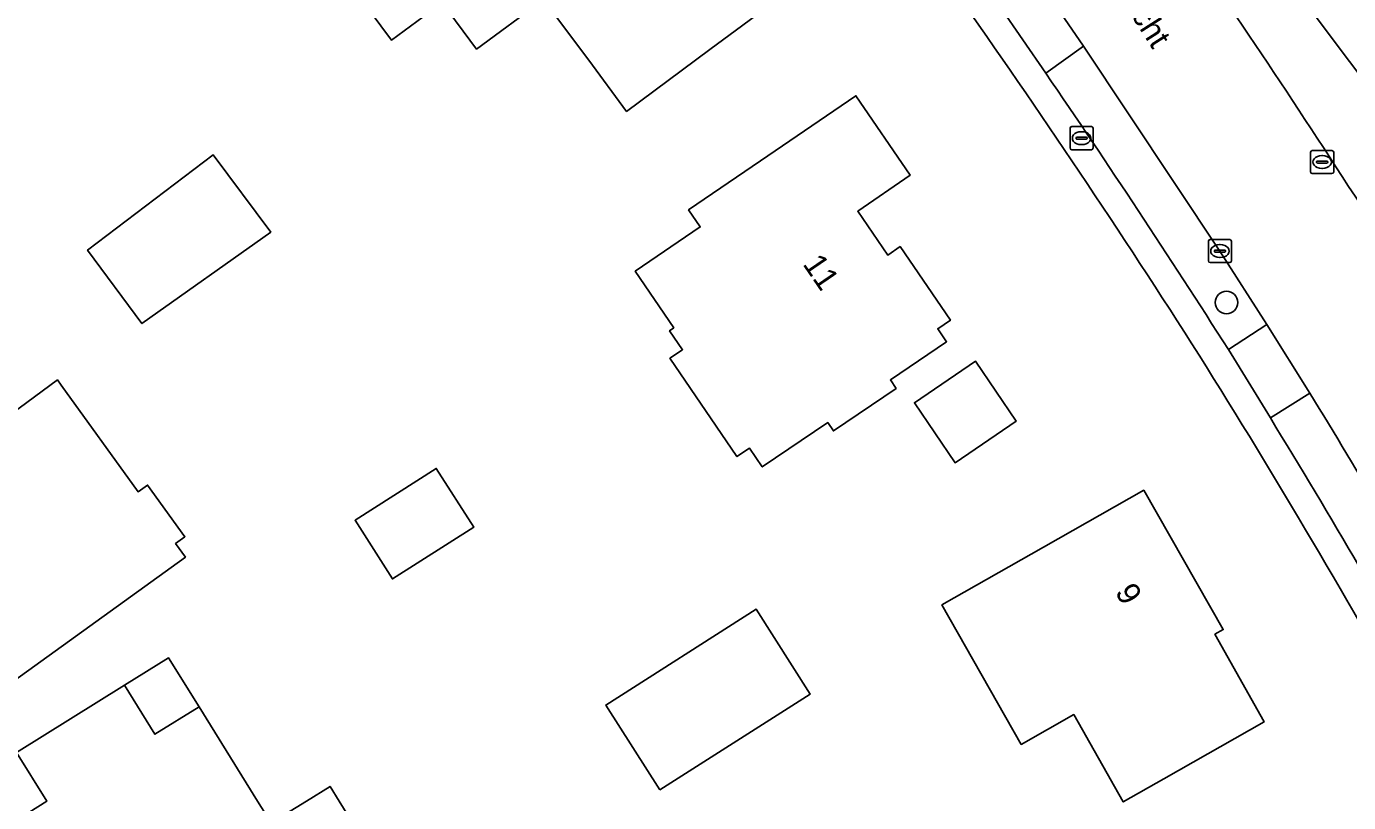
# Model space of a CAD drawing. Extents: x 160455 to 162082, y 388339 to 389736.
# Drawn here: x 160975.6 to 161032.9, y 389249.9 to 389283.6 of the extents above; entities that cross this region are included whole.
import ezdxf

# ---------------------------------------------------------------- set-up
doc = ezdxf.new("R2010")
doc.units = 0
for name, color, linetype in [('IMGEO_Berm_groen', 7, 'Continuous'), ('IMGEO_Boom', 7, 'Continuous'), ('IMGEO_Brandkraan', 7, 'Continuous'), ('IMGEO_Erf', 7, 'Continuous'), ('IMGEO_Groenvoorziening', 7, 'Continuous'), ('IMGEO_Kolk', 7, 'Continuous'), ('IMGEO_Oever', 7, 'Continuous'), ('IMGEO_Openbare_ruimte_label', 7, 'Continuous'), ('IMGEO_Pand', 7, 'Continuous'), ('IMGEO_Pand_nummerreeks', 7, 'Continuous'), ('IMGEO_Pand_overbouw', 7, 'Continuous'), ('IMGEO_Parkeervlak_open', 7, 'Continuous'), ('IMGEO_Rijbaan_lokaal_gesloten', 7, 'Continuous'), ('IMGEO_Voetpad_open', 7, 'Continuous'), ('IMGEO_Waterloop', 7, 'Continuous')]:
    doc.layers.add(name, color=color, linetype=linetype)

msp = doc.modelspace()

# ---------------------------------------------------------------- linework, layer by layer
at = {"layer": 'IMGEO_Berm_groen'}
msp.add_lwpolyline([(161034.588, 389279.889), (161023.354, 389294.852), (161011.949, 389309.685), (161000, 389324.175), (160991.238, 389334.8)], dxfattribs=at)
for centre, radius, start, end in [((160710.248, 389068.477), 383.996, 33.05143, 37.69327), ((160733.832, 389082.673), 356.487, 27.99384, 33.20625)]:
    msp.add_arc(centre, radius, start, end, dxfattribs=at)
at = {"layer": 'IMGEO_Boom'}
msp.add_circle((161027.646, 389271.598), 0.489, dxfattribs=at)
at = {"layer": 'IMGEO_Brandkraan'}
for p, q in [((161020.861, 389278.293), (161020.861, 389279.145)), ((161020.936, 389279.219), (161021.788, 389279.219)), ((161021.349, 389278.999), (161021.374, 389278.999)), ((161021.862, 389279.145), (161021.862, 389278.293)), ((161021.788, 389278.219), (161020.936, 389278.219)), ((161021.12, 389278.713), (161021.12, 389278.725)), ((161021.558, 389278.676), (161021.16, 389278.676)), ((161021.163, 389278.762), (161021.561, 389278.762)), ((161021.372, 389278.439), (161021.347, 389278.439)), ((161021.604, 389278.725), (161021.604, 389278.713))]:
    msp.add_line(p, q, dxfattribs=at)
for points in [[(161020.861, 389278.293), (161020.861, 389279.145)], [(161020.936, 389279.219), (161021.788, 389279.219)], [(161021.862, 389279.145), (161021.862, 389278.293)], [(161021.788, 389278.219), (161020.936, 389278.219)]]:
    msp.add_lwpolyline(points, dxfattribs=at)
for centre, radius, start, end in [((161020.938, 389279.143), 0.0765, 91.55205, 178.44795), ((161020.938, 389279.143), 0.0765, 91.55205, 178.44795), ((161021.786, 389279.143), 0.0765, 1.55205, 88.44795), ((161021.786, 389279.143), 0.0765, 1.55205, 88.44795), ((161020.938, 389278.295), 0.0765, 181.55205, 268.44795), ((161020.938, 389278.295), 0.0765, 181.55205, 268.44795), ((161021.16, 389278.722), 0.0403, 85.87752, 175.75265), ((161021.157, 389278.712), 0.0366, 178.93798, 274.71019), ((161021.561, 389278.719), 0.043, 264.86636, 352.45326), ((161021.565, 389278.724), 0.0386, 1.73085, 96.63898), ((161021.786, 389278.295), 0.0765, 271.55205, 358.44795), ((161021.786, 389278.295), 0.0765, 271.55205, 358.44795)]:
    msp.add_arc(centre, radius, start, end, dxfattribs=at)
for centre, major_axis, ratio, start_param, end_param in [((161021.348, 389278.719), (-0.387, 0.002), 0.722429, 4.712389, 7.853982), ((161021.373, 389278.719), (-0.39, 0.002), 0.717154, 1.570796, 4.712389)]:
    msp.add_ellipse(centre, major_axis=major_axis, ratio=ratio, start_param=start_param, end_param=end_param, dxfattribs=at)
at = {"layer": 'IMGEO_Erf'}
for points in [[(160988.089, 389287.501), (160991.073, 389289.783), (160995.045, 389292.819), (160997.154, 389290.06), (161000, 389292.236), (161002.734, 389294.326), (161004.726, 389291.635), (161005.161, 389291.957), (161007.695, 389288.54), (161007.262, 389288.218), (161009.26, 389285.533), (161005.246, 389282.553), (161001.643, 389279.879), (161000, 389282.093), (160998.043, 389284.73), (160995.14, 389282.575), (160993.646, 389284.588), (160991.458, 389282.963)], [(161003.523, 389269.182), (161004.068, 389269.553), (161003.506, 389270.378), (161003.687, 389270.502), (161002.018, 389272.954), (161004.833, 389274.87), (161004.327, 389275.613), (161007.451, 389277.739), (161011.583, 389280.553), (161013.931, 389277.108), (161011.657, 389275.552), (161012.959, 389273.65), (161013.496, 389274.018), (161015.674, 389270.833), (161015.128, 389270.46), (161015.513, 389269.897), (161013.076, 389268.243), (161013.323, 389267.88), (161010.604, 389266.035), (161010.358, 389266.399), (161007.524, 389264.476), (161006.968, 389265.293), (161006.423, 389264.922)], [(160980.639, 389270.684), (160978.284, 389273.868), (160983.723, 389278.003), (160986.222, 389274.65)], [(161014.119, 389267.255), (161016.768, 389269.053), (161018.53, 389266.458), (161015.88, 389264.659)], [(160973.599, 389254.145), (160973.425, 389254.367), (160973.165, 389254.699), (160972.775, 389254.394), (160971.144, 389256.63), (160971.55, 389256.921), (160968.261, 389261.513), (160968.062, 389261.79), (160974.541, 389266.585), (160974.607, 389266.496), (160974.985, 389266.776), (160976.97, 389268.244), (160977.132, 389268.019), (160980.473, 389263.397), (160980.881, 389263.692), (160982.501, 389261.45), (160982.094, 389261.155), (160982.518, 389260.568)], [(160991.496, 389259.62), (160989.872, 389262.168), (160993.393, 389264.412), (160995.017, 389261.864)], [(161021.022, 389253.743), (161018.743, 389252.45), (161015.309, 389258.5), (161019.709, 389260.997), (161024.057, 389263.466), (161027.5, 389257.428), (161027.143, 389257.228), (161029.274, 389253.429), (161024.926, 389250.962), (161023.165, 389249.964)], [(161003.08, 389250.485), (161000.741, 389254.158), (161007.262, 389258.31), (161009.601, 389254.637)], [(160990.872, 389247.264), (160988.319, 389245.68), (160988.583, 389245.255), (160984.749, 389242.876), (160980.493, 389240.236), (160978.142, 389244.016), (160978.423, 389244.192), (160977.367, 389245.88), (160975.955, 389245.019), (160975.72, 389245.377), (160976.112, 389245.61), (160974.282, 389248.594), (160976.52, 389250), (160975.203, 389252.109), (160979.881, 389255.015), (160981.196, 389252.897), (160983.11, 389254.085), (160985.647, 389250), (160986.237, 389249.05), (160987.767, 389250), (160988.789, 389250.635), (160989.181, 389250)]]:
    msp.add_lwpolyline(points, close=True, dxfattribs=at)
for centre, radius, start, end in [((160671.942, 389042.75), 420.735, 32.74263, 35.32611), ((160738.148, 389088.095), 340.531, 29.17241, 32.3503)]:
    msp.add_arc(centre, radius, start, end, dxfattribs=at)
at = {"layer": 'IMGEO_Groenvoorziening'}
msp.add_lwpolyline([(160991.238, 389334.8), (161000, 389324.175), (161011.949, 389309.685), (161023.354, 389294.852), (161034.588, 389279.889)], dxfattribs=at)
at = {"layer": 'IMGEO_Kolk'}
for p, q in [((161031.286, 389277.258), (161031.286, 389278.11)), ((161031.361, 389278.184), (161032.213, 389278.184)), ((161031.545, 389277.678), (161031.545, 389277.69)), ((161031.983, 389277.641), (161031.585, 389277.641)), ((161031.588, 389277.727), (161031.986, 389277.727)), ((161031.774, 389277.964), (161031.799, 389277.964)), ((161032.029, 389277.69), (161032.029, 389277.678)), ((161032.287, 389278.11), (161032.287, 389277.258)), ((161032.213, 389277.184), (161031.361, 389277.184)), ((161031.797, 389277.404), (161031.772, 389277.404)), ((161026.857, 389273.401), (161026.857, 389274.253)), ((161026.932, 389274.327), (161027.784, 389274.327)), ((161027.858, 389274.253), (161027.858, 389273.401)), ((161027.116, 389273.821), (161027.116, 389273.833)), ((161027.554, 389273.784), (161027.156, 389273.784)), ((161027.159, 389273.87), (161027.557, 389273.87)), ((161027.345, 389274.107), (161027.37, 389274.107)), ((161027.6, 389273.833), (161027.6, 389273.821)), ((161027.784, 389273.327), (161026.932, 389273.327)), ((161027.368, 389273.547), (161027.343, 389273.547))]:
    msp.add_line(p, q, dxfattribs=at)
for points in [[(161031.286, 389277.258), (161031.286, 389278.11)], [(161031.361, 389278.184), (161032.213, 389278.184)], [(161032.287, 389278.11), (161032.287, 389277.258)], [(161032.213, 389277.184), (161031.361, 389277.184)], [(161026.857, 389273.401), (161026.857, 389274.253)], [(161026.932, 389274.327), (161027.784, 389274.327)], [(161027.858, 389274.253), (161027.858, 389273.401)], [(161027.784, 389273.327), (161026.932, 389273.327)]]:
    msp.add_lwpolyline(points, dxfattribs=at)
for centre, radius, start, end in [((161031.363, 389278.108), 0.0765, 91.55205, 178.44795), ((161031.363, 389278.108), 0.0765, 91.55205, 178.44795), ((161031.585, 389277.687), 0.0403, 85.87752, 175.75265), ((161031.582, 389277.677), 0.0366, 178.93798, 274.71019), ((161031.986, 389277.684), 0.043, 264.86636, 352.45326), ((161031.99, 389277.689), 0.0386, 1.73085, 96.63898), ((161032.211, 389278.108), 0.0765, 1.55205, 88.44795), ((161032.211, 389278.108), 0.0765, 1.55205, 88.44795), ((161031.363, 389277.26), 0.0765, 181.55205, 268.44795), ((161031.363, 389277.26), 0.0765, 181.55205, 268.44795), ((161032.211, 389277.26), 0.0765, 271.55205, 358.44795), ((161032.211, 389277.26), 0.0765, 271.55205, 358.44795), ((161026.934, 389274.251), 0.0765, 91.55205, 178.44795), ((161026.934, 389274.251), 0.0765, 91.55205, 178.44795), ((161027.782, 389274.251), 0.0765, 1.55205, 88.44795), ((161027.782, 389274.251), 0.0765, 1.55205, 88.44795), ((161027.156, 389273.83), 0.0403, 85.87752, 175.75265), ((161027.153, 389273.82), 0.0366, 178.93798, 274.71019), ((161027.557, 389273.827), 0.043, 264.86636, 352.45326), ((161027.561, 389273.832), 0.0386, 1.73085, 96.63898), ((161026.934, 389273.403), 0.0765, 181.55205, 268.44795), ((161026.934, 389273.403), 0.0765, 181.55205, 268.44795), ((161027.782, 389273.403), 0.0765, 271.55205, 358.44795), ((161027.782, 389273.403), 0.0765, 271.55205, 358.44795)]:
    msp.add_arc(centre, radius, start, end, dxfattribs=at)
for centre, major_axis, ratio, start_param, end_param in [((161031.773, 389277.684), (-0.387, 0.002), 0.722429, 4.712389, 7.853982), ((161031.798, 389277.684), (-0.39, 0.002), 0.717154, 1.570796, 4.712389), ((161027.344, 389273.827), (-0.387, 0.002), 0.722429, 4.712389, 7.853982), ((161027.369, 389273.827), (-0.39, 0.002), 0.717154, 1.570796, 4.712389)]:
    msp.add_ellipse(centre, major_axis=major_axis, ratio=ratio, start_param=start_param, end_param=end_param, dxfattribs=at)
at = {"layer": 'IMGEO_Oever'}
msp.add_arc((160600.066, 388971.009), 538.987, 32.74799, 37.78108, dxfattribs=at)
at = {"layer": 'IMGEO_Pand'}
for points in [[(161005.161, 389291.957), (161004.726, 389291.635), (161002.734, 389294.326), (161000, 389292.236), (160997.154, 389290.06), (160995.045, 389292.819), (160991.073, 389289.783), (160988.089, 389287.501), (160991.458, 389282.963), (160993.646, 389284.588), (160995.14, 389282.575), (160998.043, 389284.73), (161000, 389282.093), (161001.643, 389279.879), (161005.246, 389282.553), (161009.26, 389285.533), (161007.262, 389288.218), (161007.695, 389288.54)], [(161007.451, 389277.739), (161004.327, 389275.613), (161004.833, 389274.87), (161002.018, 389272.954), (161003.687, 389270.502), (161003.506, 389270.378), (161004.068, 389269.553), (161003.523, 389269.182), (161006.423, 389264.922), (161006.968, 389265.293), (161007.524, 389264.476), (161010.358, 389266.399), (161010.604, 389266.035), (161013.323, 389267.88), (161013.076, 389268.243), (161015.513, 389269.897), (161015.128, 389270.46), (161015.674, 389270.833), (161013.496, 389274.018), (161012.959, 389273.65), (161011.657, 389275.552), (161013.931, 389277.108), (161011.583, 389280.553)], [(160978.284, 389273.868), (160980.639, 389270.684), (160986.222, 389274.65), (160983.723, 389278.003)], [(161018.53, 389266.458), (161016.768, 389269.053), (161014.119, 389267.255), (161015.88, 389264.659)], [(160973.425, 389254.367), (160973.599, 389254.145), (160982.518, 389260.568), (160982.094, 389261.155), (160982.501, 389261.45), (160980.881, 389263.692), (160980.473, 389263.397), (160977.132, 389268.019), (160976.97, 389268.244), (160974.985, 389266.776), (160974.607, 389266.496), (160974.541, 389266.585), (160968.062, 389261.79), (160968.261, 389261.513), (160971.55, 389256.921), (160971.144, 389256.63), (160972.775, 389254.394), (160973.165, 389254.699)], [(160989.872, 389262.168), (160991.496, 389259.62), (160995.017, 389261.864), (160993.393, 389264.412)], [(161018.743, 389252.45), (161021.022, 389253.743), (161023.165, 389249.964), (161024.926, 389250.962), (161029.274, 389253.429), (161027.143, 389257.228), (161027.5, 389257.428), (161024.057, 389263.466), (161019.709, 389260.997), (161015.309, 389258.5)], [(161003.08, 389250.485), (161009.601, 389254.637), (161007.262, 389258.31), (161000.741, 389254.158)], [(160989.181, 389250), (160988.789, 389250.635), (160987.767, 389250), (160986.237, 389249.05), (160985.647, 389250), (160983.11, 389254.085), (160981.196, 389252.897), (160979.881, 389255.015), (160975.203, 389252.109), (160976.52, 389250), (160974.282, 389248.594), (160976.112, 389245.61), (160975.72, 389245.377), (160975.955, 389245.019), (160977.367, 389245.88), (160978.423, 389244.192), (160978.142, 389244.016), (160980.493, 389240.236), (160984.749, 389242.876), (160988.583, 389245.255), (160988.319, 389245.68), (160990.872, 389247.264)]]:
    msp.add_lwpolyline(points, close=True, dxfattribs=at)
at = {"layer": 'IMGEO_Pand_overbouw'}
msp.add_lwpolyline([(160983.11, 389254.085), (160981.794, 389256.203), (160979.881, 389255.015), (160981.196, 389252.897)], close=True, dxfattribs=at)
at = {"layer": 'IMGEO_Parkeervlak_open'}
for points in [[(161027.722, 389269.562), (161029.39, 389270.646), (161027.357, 389273.826), (161021.448, 389282.698), (161019.808, 389281.536)], [(161031.26, 389267.671), (161029.543, 389266.6)]]:
    msp.add_lwpolyline(points, dxfattribs=at)
for centre, radius, start, end in [((160665.195, 389038.558), 429.871, 32.50542, 34.41856), ((160745.067, 389092.468), 335.563, 29.36812, 31.47442), ((160701.151, 389065.787), 384.925, 29.21323, 31.44593)]:
    msp.add_arc(centre, radius, start, end, dxfattribs=at)
at = {"layer": 'IMGEO_Rijbaan_lokaal_gesloten'}
msp.add_lwpolyline([(160992.947, 389328.819), (160989.623, 389332.458), (160987.183, 389335.252), (160985.495, 389337.186), (160981.011, 389333.766), (160980.665, 389333.518), (160982.435, 389331.669), (160990.407, 389322.672), (160992.662, 389320.019), (160994.046, 389318.345), (160994.591, 389317.722), (160996.822, 389315.048), (161000, 389311.319), (161005.956, 389303.867), (161007.434, 389301.957), (161009.544, 389299.164), (161015.335, 389291.353), (161019.473, 389285.581), (161021.448, 389282.698), (161027.357, 389273.826), (161029.39, 389270.646), (161031.26, 389267.671)], dxfattribs=at)
for centre, radius, start, end in [((160710.248, 389068.477), 383.996, 33.05143, 37.69327), ((160733.832, 389082.673), 356.487, 27.99384, 33.20625), ((160745.067, 389092.468), 335.563, 29.36812, 31.47442)]:
    msp.add_arc(centre, radius, start, end, dxfattribs=at)
at = {"layer": 'IMGEO_Voetpad_open'}
for points in [[(161019.473, 389285.581), (161017.821, 389284.418), (161019.808, 389281.536), (161021.448, 389282.698)], [(161029.39, 389270.646), (161027.722, 389269.562), (161029.543, 389266.6), (161031.26, 389267.671)]]:
    msp.add_lwpolyline(points, close=True, dxfattribs=at)
for points in [[(161019.808, 389281.536), (161017.821, 389284.418)], [(161029.543, 389266.6), (161027.722, 389269.562)]]:
    msp.add_lwpolyline(points, dxfattribs=at)
for centre, radius, start, end in [((160671.942, 389042.75), 420.735, 32.74263, 35.32611), ((160665.195, 389038.558), 429.871, 32.50542, 34.41856), ((160738.148, 389088.095), 340.531, 29.17241, 32.3503), ((160701.151, 389065.787), 384.925, 29.21323, 31.44593)]:
    msp.add_arc(centre, radius, start, end, dxfattribs=at)
at = {"layer": 'IMGEO_Waterloop'}
msp.add_arc((160600.066, 388971.009), 538.987, 32.74799, 37.78108, dxfattribs=at)

# ---------------------------------------------------------------- texts
at = {"layer": 'IMGEO_Openbare_ruimte_label'}
msp.add_text('Count Basiegracht', height=1, rotation=302.54589, dxfattribs=at).set_placement((161018.528, 389291.815))
at = {"layer": 'IMGEO_Pand_nummerreeks'}
for s, rotation, p in [('11', 304.3933, (161009.251, 389273.261)), ('9', 299.69274, (161022.792, 389259.061))]:
    msp.add_text(s, height=1, rotation=rotation, dxfattribs=at).set_placement(p)

doc.saveas('drawing.dxf')
